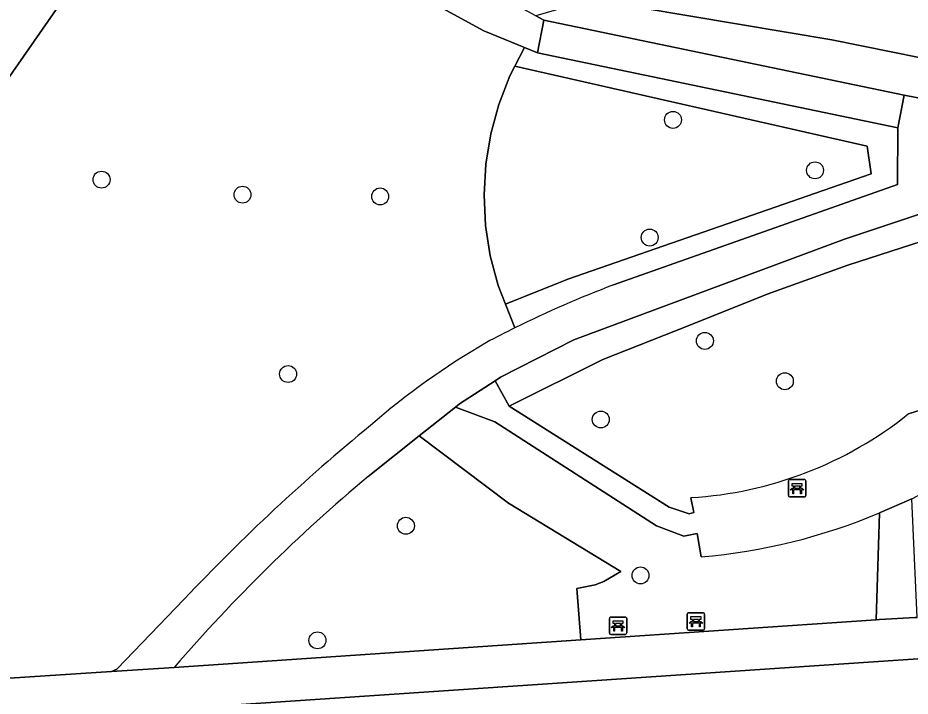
# Model space of a CAD drawing. Extents: x 160732 to 162107, y 387428 to 388479.
# Drawn here: x 160785.7 to 160837.2, y 388065.9 to 388105 of the extents above; entities that cross this region are included whole.
import ezdxf

# ---------------------------------------------------------------- set-up
doc = ezdxf.new("R2010")
doc.units = 0
for name, color, linetype in [('IMGEO_Bank', 7, 'Continuous'), ('IMGEO_Berm_groen', 7, 'Continuous'), ('IMGEO_Boom', 7, 'Continuous'), ('IMGEO_Groenvoorziening', 7, 'Continuous'), ('IMGEO_Voetpad_gesloten', 7, 'Continuous'), ('IMGEO_Voetpad_op_trap', 7, 'Continuous'), ('IMGEO_Voetpad_open', 7, 'Continuous')]:
    doc.layers.add(name, color=color, linetype=linetype)

msp = doc.modelspace()

# ---------------------------------------------------------------- linework, layer by layer
at = {"layer": 'IMGEO_Bank'}
for p, q in [((160830.19, 388077.467), (160830.19, 388078.308)), ((160830.19, 388078.308), (160830.19, 388077.467)), ((160830.265, 388078.392), (160831.106, 388078.392)), ((160831.106, 388078.392), (160830.265, 388078.392)), ((160831.19, 388078.317), (160831.19, 388077.476)), ((160831.19, 388077.476), (160831.19, 388078.317)), ((160830.887, 388077.79), (160830.494, 388077.79)), ((160830.499, 388077.898), (160830.499, 388078.004)), ((160830.543, 388078.004), (160830.543, 388077.898)), ((160830.831, 388078.01), (160830.549, 388078.01)), ((160830.549, 388077.892), (160830.831, 388077.892)), ((160830.837, 388077.898), (160830.837, 388078.004)), ((160830.881, 388078.004), (160830.881, 388077.898)), ((160831.115, 388077.392), (160830.274, 388077.392)), ((160830.274, 388077.392), (160831.115, 388077.392)), ((160819.926, 388070.458), (160820.767, 388070.458)), ((160820.767, 388070.458), (160819.926, 388070.458)), ((160824.345, 388069.777), (160824.345, 388070.618)), ((160824.345, 388070.618), (160824.345, 388069.777)), ((160824.42, 388070.702), (160825.261, 388070.702)), ((160825.261, 388070.702), (160824.42, 388070.702)), ((160825.345, 388070.627), (160825.345, 388069.786)), ((160825.345, 388069.786), (160825.345, 388070.627)), ((160819.851, 388069.533), (160819.851, 388070.374)), ((160819.851, 388070.374), (160819.851, 388069.533)), ((160820.16, 388069.964), (160820.16, 388070.07)), ((160820.204, 388070.07), (160820.204, 388069.964)), ((160820.492, 388070.076), (160820.21, 388070.076)), ((160820.21, 388069.958), (160820.492, 388069.958)), ((160820.498, 388069.964), (160820.498, 388070.07)), ((160820.542, 388070.07), (160820.542, 388069.964)), ((160820.851, 388070.383), (160820.851, 388069.542)), ((160820.851, 388069.542), (160820.851, 388070.383)), ((160825.042, 388070.1), (160824.649, 388070.1)), ((160824.654, 388070.208), (160824.654, 388070.314)), ((160824.698, 388070.314), (160824.698, 388070.208)), ((160824.986, 388070.32), (160824.704, 388070.32)), ((160824.704, 388070.202), (160824.986, 388070.202)), ((160824.992, 388070.208), (160824.992, 388070.314)), ((160825.036, 388070.314), (160825.036, 388070.208)), ((160820.776, 388069.458), (160819.935, 388069.458)), ((160819.935, 388069.458), (160820.776, 388069.458)), ((160820.548, 388069.856), (160820.155, 388069.856)), ((160825.27, 388069.702), (160824.429, 388069.702)), ((160824.429, 388069.702), (160825.27, 388069.702))]:
    msp.add_line(p, q, dxfattribs=at)
for points in [[(160830.493, 388078.01), (160830.407, 388078.01), (160830.407, 388078.171), (160830.97, 388078.171), (160830.97, 388078.01), (160830.887, 388078.01)], [(160830.437, 388077.79), (160830.295, 388077.79), (160830.407, 388077.892), (160830.493, 388077.892)], [(160830.487, 388077.783), (160830.487, 388077.576), (160830.444, 388077.576), (160830.444, 388077.783)], [(160830.887, 388077.892), (160830.97, 388077.892), (160831.082, 388077.79), (160830.943, 388077.79)], [(160830.937, 388077.783), (160830.937, 388077.576), (160830.893, 388077.576), (160830.893, 388077.783)], [(160824.648, 388070.32), (160824.562, 388070.32), (160824.562, 388070.481), (160825.125, 388070.481), (160825.125, 388070.32), (160825.042, 388070.32)], [(160820.098, 388069.856), (160819.956, 388069.856), (160820.068, 388069.958), (160820.154, 388069.958)], [(160820.154, 388070.076), (160820.068, 388070.076), (160820.068, 388070.237), (160820.631, 388070.237), (160820.631, 388070.076), (160820.548, 388070.076)], [(160820.548, 388069.958), (160820.631, 388069.958), (160820.743, 388069.856), (160820.604, 388069.856)], [(160824.592, 388070.1), (160824.45, 388070.1), (160824.562, 388070.202), (160824.648, 388070.202)], [(160824.642, 388070.093), (160824.642, 388069.886), (160824.599, 388069.886), (160824.599, 388070.093)], [(160825.042, 388070.202), (160825.125, 388070.202), (160825.237, 388070.1), (160825.098, 388070.1)], [(160825.092, 388070.093), (160825.092, 388069.886), (160825.048, 388069.886), (160825.048, 388070.093)], [(160820.148, 388069.849), (160820.148, 388069.642), (160820.105, 388069.642), (160820.105, 388069.849)], [(160820.598, 388069.849), (160820.598, 388069.642), (160820.554, 388069.642), (160820.554, 388069.849)]]:
    msp.add_lwpolyline(points, dxfattribs=at)
for centre, radius, start, end in [((160830.268, 388078.314), 0.0779, 92.4484, 184.2845), ((160830.268, 388078.314), 0.0779, 92.4484, 184.2845), ((160831.112, 388078.314), 0.0779, 2.4484, 94.2845), ((160831.112, 388078.314), 0.0779, 2.4484, 94.2845), ((160830.437, 388077.783), 0.00671, 2.8957, 87.1043), ((160830.494, 388077.783), 0.00671, 92.8957, 177.1043), ((160830.492, 388078.003), 0.00671, 2.8957, 87.1043), ((160830.492, 388077.899), 0.00671, 272.8957, 357.1043), ((160830.549, 388078.003), 0.00671, 92.8957, 177.1043), ((160830.549, 388077.899), 0.00671, 182.8957, 267.1043), ((160830.831, 388078.003), 0.00671, 2.8957, 87.1043), ((160830.831, 388077.899), 0.00671, 272.8957, 357.1043), ((160830.888, 388078.003), 0.00671, 92.8957, 177.1043), ((160830.888, 388077.899), 0.00671, 182.8957, 267.1043), ((160830.886, 388077.783), 0.00671, 2.8957, 87.1043), ((160830.943, 388077.783), 0.00671, 92.8957, 177.1043), ((160830.268, 388077.47), 0.0779, 182.4484, 274.2845), ((160830.268, 388077.47), 0.0779, 182.4484, 274.2845), ((160831.112, 388077.47), 0.0779, 272.4484, 4.2845), ((160831.112, 388077.47), 0.0779, 272.4484, 4.2845), ((160819.929, 388070.38), 0.0779, 92.4484, 184.2845), ((160819.929, 388070.38), 0.0779, 92.4484, 184.2845), ((160820.773, 388070.38), 0.0779, 2.4484, 94.2845), ((160820.773, 388070.38), 0.0779, 2.4484, 94.2845), ((160824.423, 388070.624), 0.0779, 92.4484, 184.2845), ((160824.423, 388070.624), 0.0779, 92.4484, 184.2845), ((160825.267, 388070.624), 0.0779, 2.4484, 94.2845), ((160825.267, 388070.624), 0.0779, 2.4484, 94.2845), ((160820.153, 388070.069), 0.00671, 2.8957, 87.1043), ((160820.153, 388069.965), 0.00671, 272.8957, 357.1043), ((160820.21, 388070.069), 0.00671, 92.8957, 177.1043), ((160820.21, 388069.965), 0.00671, 182.8957, 267.1043), ((160820.492, 388070.069), 0.00671, 2.8957, 87.1043), ((160820.492, 388069.965), 0.00671, 272.8957, 357.1043), ((160820.549, 388070.069), 0.00671, 92.8957, 177.1043), ((160820.549, 388069.965), 0.00671, 182.8957, 267.1043), ((160824.592, 388070.093), 0.00671, 2.8957, 87.1043), ((160824.649, 388070.093), 0.00671, 92.8957, 177.1043), ((160824.647, 388070.313), 0.00671, 2.8957, 87.1043), ((160824.647, 388070.209), 0.00671, 272.8957, 357.1043), ((160824.704, 388070.313), 0.00671, 92.8957, 177.1043), ((160824.704, 388070.209), 0.00671, 182.8957, 267.1043), ((160824.986, 388070.313), 0.00671, 2.8957, 87.1043), ((160824.986, 388070.209), 0.00671, 272.8957, 357.1043), ((160825.043, 388070.313), 0.00671, 92.8957, 177.1043), ((160825.043, 388070.209), 0.00671, 182.8957, 267.1043), ((160825.041, 388070.093), 0.00671, 2.8957, 87.1043), ((160825.098, 388070.093), 0.00671, 92.8957, 177.1043), ((160819.929, 388069.536), 0.0779, 182.4484, 274.2845), ((160819.929, 388069.536), 0.0779, 182.4484, 274.2845), ((160820.098, 388069.849), 0.00671, 2.8957, 87.1043), ((160820.155, 388069.849), 0.00671, 92.8957, 177.1043), ((160820.547, 388069.849), 0.00671, 2.8957, 87.1043), ((160820.604, 388069.849), 0.00671, 92.8957, 177.1043), ((160820.773, 388069.536), 0.0779, 272.4484, 4.2845), ((160820.773, 388069.536), 0.0779, 272.4484, 4.2845), ((160824.423, 388069.78), 0.0779, 182.4484, 274.2845), ((160824.423, 388069.78), 0.0779, 182.4484, 274.2845), ((160825.267, 388069.78), 0.0779, 272.4484, 4.2845), ((160825.267, 388069.78), 0.0779, 272.4484, 4.2845)]:
    msp.add_arc(centre, radius, start, end, dxfattribs=at)
at = {"layer": 'IMGEO_Berm_groen'}
msp.add_lwpolyline([(160838.245, 388068.084), (160794.868, 388065.155), (160771.797, 388063.633), (160772.246, 388057.173), (160778.81, 388057.58), (160840.116, 388061.165)], dxfattribs=at)
at = {"layer": 'IMGEO_Boom'}
for centre in [(160823.522, 388099.145), (160831.723, 388096.235), (160790.529, 388095.697), (160798.666, 388094.831), (160806.615, 388094.727), (160822.178, 388092.357), (160825.364, 388086.39), (160801.298, 388084.48), (160829.982, 388084.061), (160819.351, 388081.855), (160808.101, 388075.722), (160821.647, 388072.861), (160802.992, 388069.111)]:
    msp.add_circle(centre, 0.489, dxfattribs=at)
at = {"layer": 'IMGEO_Groenvoorziening'}
for points in [[(160796.135, 388117.817), (160793.879, 388114.33), (160790.513, 388109.27), (160783.539, 388099.269), (160774.842, 388087.207), (160770.622, 388081.827), (160771.648, 388066.046), (160791.095, 388067.316), (160791.413, 388067.452), (160795.308, 388071.497)], [(160843.659, 388108.898), (160835.675, 388107.573), (160827.596, 388107.089), (160825.973, 388107.094), (160822.022, 388106.691), (160819.042, 388106.067), (160832.691, 388103.761), (160841.265, 388102.027)], [(160841.265, 388102.027), (160832.691, 388103.761), (160819.042, 388106.067), (160818.134, 388105.877), (160815.606, 388105.16), (160816.072, 388104.908), (160836.869, 388100.581), (160839.634, 388100.043)], [(160813.859, 388088.506), (160813.428, 388089.588), (160812.976, 388091.3), (160812.705, 388093.05), (160812.619, 388094.818), (160812.719, 388096.586), (160813.002, 388098.334), (160813.467, 388100.042), (160814.107, 388101.693), (160814.393, 388102.248), (160814.947, 388103.325), (160812.597, 388104.279), (160810.229, 388105.583)], [(160836.496, 388098.693), (160815.699, 388103.02), (160814.947, 388103.325), (160814.393, 388102.248), (160834.743, 388097.639), (160834.958, 388096.029), (160817.46, 388089.946), (160813.859, 388088.506), (160814.399, 388087.147)], [(160843.237, 388095.536), (160833.427, 388092.257), (160817.806, 388086.447), (160813.561, 388084.291), (160813.256, 388084.093), (160814.064, 388082.619), (160819.465, 388085.313), (160824.395, 388087.261), (160828.968, 388089.09), (160833.62, 388090.76), (160841.612, 388093.345), (160844.952, 388094.299), (160847.815, 388094.975), (160853.343, 388095.503), (160857.273, 388095.85), (160862.191, 388096.599), (160868.61, 388097.798), (160874.415, 388098.554), (160878.033, 388099.031), (160883.679, 388099.428), (160886.343, 388099.587), (160889.325, 388099.746), (160891.031, 388099.867)], [(160891.031, 388099.867), (160889.325, 388099.746), (160886.343, 388099.587), (160883.679, 388099.428), (160878.033, 388099.031), (160874.415, 388098.554), (160868.61, 388097.798), (160862.191, 388096.599), (160857.273, 388095.85), (160853.343, 388095.503), (160847.815, 388094.975), (160844.952, 388094.299), (160841.612, 388093.345), (160833.62, 388090.76), (160828.968, 388089.09), (160824.395, 388087.261), (160819.465, 388085.313), (160814.064, 388082.619), (160823.293, 388076.793), (160824.448, 388076.417), (160824.729, 388076.482), (160824.56, 388077.345)], [(160820.092, 388089.626), (160836.485, 388095.426), (160836.496, 388098.693)], [(160814.399, 388087.147), (160813.859, 388088.506)], [(160837.111, 388082.175), (160839.761, 388083.012), (160840.587, 388082.762), (160847.539, 388084.342), (160854.062, 388085.198)], [(160825.145, 388073.931), (160824.911, 388075.276), (160824.15, 388075.12), (160822.561, 388075.723), (160813.23, 388081.727), (160810.971, 388082.577), (160808.867, 388080.907), (160814.035, 388077.021), (160820.502, 388073.085), (160819.522, 388072.51), (160819.023, 388072.318), (160817.979, 388072.096), (160818.205, 388069.142), (160835.245, 388070.295), (160835.445, 388076.466)], [(160794.728, 388067.553), (160818.205, 388069.142), (160817.979, 388072.096), (160819.023, 388072.318), (160819.522, 388072.51), (160820.502, 388073.085), (160814.035, 388077.021), (160808.867, 388080.907), (160805.929, 388078.575)]]:
    msp.add_lwpolyline(points, dxfattribs=at)
msp.add_lwpolyline([(160814.393, 388102.248), (160814.107, 388101.693), (160813.467, 388100.042), (160813.002, 388098.334), (160812.719, 388096.586), (160812.619, 388094.818), (160812.705, 388093.05), (160812.976, 388091.3), (160813.428, 388089.588), (160813.859, 388088.506), (160817.46, 388089.946), (160834.958, 388096.029), (160834.743, 388097.639)], close=True, dxfattribs=at)
for centre, radius, start, end in [((160842.279, 388030.897), 62.78, 110.69597, 116.36518), ((160840.265, 388034.818), 58.373, 116.30259, 118.12493), ((160834.734, 388048.504), 43.724, 120.1883, 130.9858), ((160823.186, 388099.637), 22.334, 273.5262, 308.5702), ((160879.109, 387992.313), 115.294, 129.31711, 136.62239), ((160868.484, 388003.801), 97.49, 129.9157, 139.16132), ((160822.297, 388107.695), 33.884, 274.8215, 292.8318)]:
    msp.add_arc(centre, radius, start, end, dxfattribs=at)
at = {"layer": 'IMGEO_Voetpad_gesloten'}
for points in [[(160793.588, 388118.303), (160793.567, 388118.184), (160788.821, 388111.043), (160781.717, 388100.794), (160773.119, 388088.699), (160770.437, 388084.951), (160770.622, 388081.827), (160774.842, 388087.207), (160783.539, 388099.269), (160790.513, 388109.27), (160793.879, 388114.33), (160796.135, 388117.817), (160796.624, 388121.736), (160795.708, 388130.197), (160789.392, 388137.38)], [(160810.229, 388105.583), (160812.597, 388104.279), (160814.947, 388103.325), (160815.699, 388103.02), (160816.072, 388104.908), (160815.606, 388105.16), (160812.536, 388106.818)], [(160845.927, 388099.214), (160839.634, 388100.043), (160836.869, 388100.581), (160836.496, 388098.693), (160836.485, 388095.426), (160820.092, 388089.626)], [(160805.929, 388078.575), (160808.867, 388080.907), (160810.971, 388082.577), (160811.204, 388082.762), (160813.256, 388084.093), (160813.561, 388084.291), (160817.806, 388086.447), (160833.427, 388092.257), (160843.237, 388095.536)], [(160795.308, 388071.497), (160791.413, 388067.452), (160791.095, 388067.316), (160794.728, 388067.553)], [(160837.627, 388070.432), (160837.566, 388070.429), (160837.504, 388070.427), (160835.437, 388070.308), (160835.245, 388070.295), (160818.205, 388069.142), (160794.728, 388067.553), (160791.095, 388067.316), (160771.648, 388066.046), (160771.797, 388063.633), (160794.868, 388065.155), (160838.245, 388068.084)]]:
    msp.add_lwpolyline(points, dxfattribs=at)
for centre, radius, start, end in [((160842.279, 388030.897), 62.78, 110.69597, 116.36518), ((160840.265, 388034.818), 58.373, 116.30259, 118.12493), ((160834.734, 388048.504), 43.724, 120.1883, 130.9858), ((160879.109, 387992.313), 115.294, 129.31711, 136.62239), ((160868.484, 388003.801), 97.49, 129.9157, 139.16132)]:
    msp.add_arc(centre, radius, start, end, dxfattribs=at)
at = {"layer": 'IMGEO_Voetpad_op_trap'}
msp.add_lwpolyline([(160837.321, 388077.287), (160835.445, 388076.466), (160835.245, 388070.295), (160835.437, 388070.308), (160837.504, 388070.427), (160837.566, 388070.429), (160837.627, 388070.432)], close=True, dxfattribs=at)
at = {"layer": 'IMGEO_Voetpad_open'}
msp.add_lwpolyline([(160816.072, 388104.908), (160815.699, 388103.02), (160836.496, 388098.693), (160836.869, 388100.581)], close=True, dxfattribs=at)
for points in [[(160854.062, 388085.198), (160847.539, 388084.342), (160840.587, 388082.762), (160839.761, 388083.012), (160837.111, 388082.175)], [(160824.56, 388077.345), (160824.729, 388076.482), (160824.448, 388076.417), (160823.293, 388076.793), (160814.064, 388082.619), (160813.256, 388084.093), (160811.204, 388082.762), (160810.971, 388082.577), (160813.23, 388081.727), (160822.561, 388075.723), (160824.15, 388075.12), (160824.911, 388075.276), (160825.145, 388073.931)], [(160835.445, 388076.466), (160837.321, 388077.287), (160839.285, 388078.324), (160838.516, 388080.099), (160841.074, 388081.697), (160848.181, 388083.26), (160849.159, 388083.163), (160855.17, 388084.033)]]:
    msp.add_lwpolyline(points, dxfattribs=at)
for centre, radius, start, end in [((160823.186, 388099.637), 22.334, 273.5262, 308.5702), ((160822.297, 388107.695), 33.884, 274.8215, 292.8318)]:
    msp.add_arc(centre, radius, start, end, dxfattribs=at)

doc.saveas('drawing.dxf')
